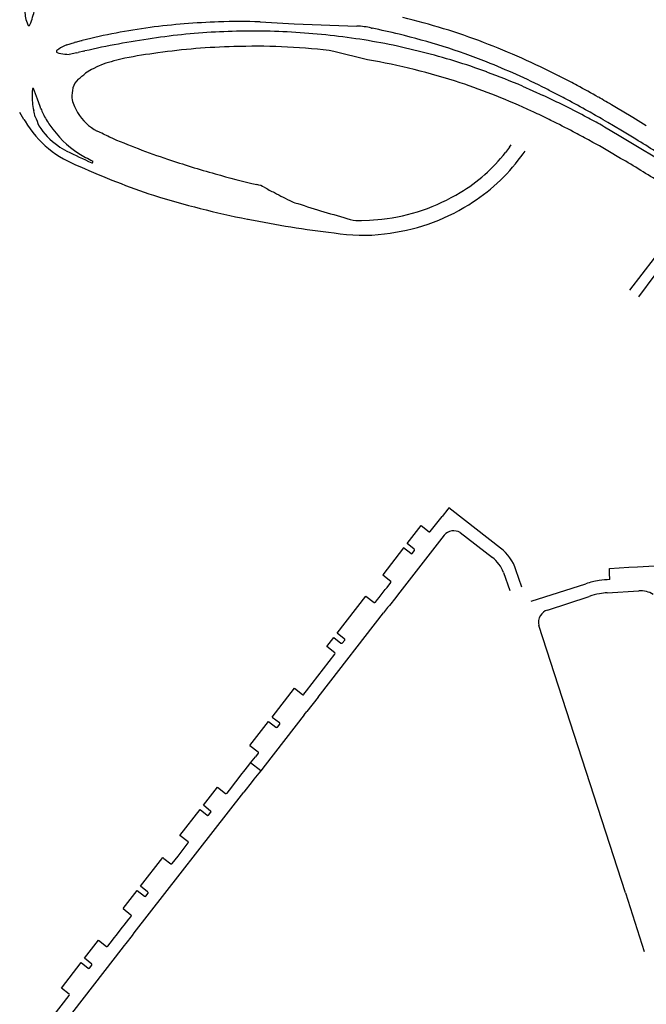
# Model space of a CAD drawing. Extents: x 148869 to 161638, y 453607 to 469810.
# Tile 939 of 1056: x 159132.9 to 159135.68, y 459860.32 to 459864.7. Entities that reach past the tile are written whole.
import ezdxf

# ---------------------------------------------------------------- set-up
doc = ezdxf.new("R2010")
doc.units = 0
doc.layers.add('LKI_V01_KANTRIJWEG', color=252, linetype='CONTINUOUS')

msp = doc.modelspace()

# ---------------------------------------------------------------- linework, layer by layer
at = {"layer": 'LKI_V01_KANTRIJWEG'}
for p, q in [((159132.9319, 459864.6843), (159132.935, 459864.6748)), ((159132.9319, 459864.6843), (159132.935, 459864.6748)), ((159132.9447, 459864.6746), (159132.9482, 459864.684)), ((159132.9447, 459864.6746), (159132.9482, 459864.684)), ((159134.4606, 459864.6607), (159134.4636, 459864.6601)), ((159134.4606, 459864.6607), (159134.4636, 459864.6601)), ((159133.1471, 459864.5972), (159133.1729, 459864.6045)), ((159133.1471, 459864.5972), (159133.1729, 459864.6045)), ((159133.1729, 459864.6045), (159133.1772, 459864.6051)), ((159133.1729, 459864.6045), (159133.1772, 459864.6051)), ((159133.0724, 459864.567), (159133.064, 459864.5614)), ((159133.0724, 459864.567), (159133.064, 459864.5614)), ((159133.1083, 459864.5854), (159133.1422, 459864.5956)), ((159133.1083, 459864.5854), (159133.1422, 459864.5956)), ((159133.1471, 459864.5972), (159133.1422, 459864.5956)), ((159133.1471, 459864.5972), (159133.1422, 459864.5956)), ((159133.1842, 459864.5576), (159133.1584, 459864.5517)), ((159133.1842, 459864.5576), (159133.1584, 459864.5517)), ((159133.1842, 459864.5576), (159133.1886, 459864.5587)), ((159133.1842, 459864.5576), (159133.1886, 459864.5587)), ((159133.0652, 459864.5516), (159133.0733, 459864.5491)), ((159133.0652, 459864.5516), (159133.0733, 459864.5491)), ((159133.1082, 459864.5439), (159133.1184, 459864.5436)), ((159133.1082, 459864.5439), (159133.1184, 459864.5436)), ((159133.1534, 459864.5508), (159133.1184, 459864.5436)), ((159133.1534, 459864.5508), (159133.1184, 459864.5436)), ((159133.1534, 459864.5508), (159133.1584, 459864.5517)), ((159133.1534, 459864.5508), (159133.1584, 459864.5517)), ((159133.2179, 459864.4765), (159133.1915, 459864.4596)), ((159133.2179, 459864.4765), (159133.1915, 459864.4596)), ((159135.297, 459864.446), (159135.2939, 459864.4476)), ((159135.297, 459864.446), (159135.2939, 459864.4476)), ((159135.297, 459864.446), (159135.2939, 459864.4476)), ((159135.297, 459864.446), (159135.2939, 459864.4476)), ((159132.978, 459864.3445), (159132.9604, 459864.3916)), ((159132.978, 459864.3445), (159132.9604, 459864.3916)), ((159135.1313, 459864.4027), (159135.2226, 459864.3609)), ((159135.1313, 459864.4027), (159135.2226, 459864.3609)), ((159135.243, 459864.3872), (159135.234, 459864.392)), ((159135.243, 459864.3872), (159135.234, 459864.392)), ((159135.2498, 459864.3837), (159135.243, 459864.3872)), ((159135.2498, 459864.3837), (159135.243, 459864.3872)), ((159135.3743, 459864.4053), (159135.3667, 459864.4094)), ((159135.3743, 459864.4053), (159135.3667, 459864.4094)), ((159132.9897, 459864.3121), (159132.978, 459864.3445)), ((159132.9897, 459864.3121), (159132.978, 459864.3445)), ((159135.23, 459864.3575), (159135.2226, 459864.3609)), ((159135.23, 459864.3575), (159135.2226, 459864.3609)), ((159135.3275, 459864.3431), (159135.3197, 459864.3473)), ((159135.3275, 459864.3431), (159135.3197, 459864.3473)), ((159132.9595, 459864.303), (159132.9616, 459864.293)), ((159132.9595, 459864.303), (159132.9616, 459864.293)), ((159132.9931, 459864.3024), (159132.9897, 459864.3121)), ((159132.9931, 459864.3024), (159132.9897, 459864.3121)), ((159135.3096, 459864.3194), (159135.3016, 459864.3234)), ((159135.3096, 459864.3194), (159135.3016, 459864.3234)), ((159135.5559, 459864.3019), (159135.5336, 459864.3152)), ((159135.5559, 459864.3019), (159135.5336, 459864.3152)), ((159135.5731, 459864.2915), (159135.5559, 459864.3019)), ((159135.5731, 459864.2915), (159135.5559, 459864.3019)), ((159132.9178, 459864.2544), (159132.8993, 459864.2851)), ((159132.9178, 459864.2544), (159132.8993, 459864.2851)), ((159132.9178, 459864.2544), (159132.9233, 459864.2464)), ((159132.9178, 459864.2544), (159132.9233, 459864.2464)), ((159135.178, 459864.2886), (159135.1712, 459864.2918)), ((159135.178, 459864.2886), (159135.1712, 459864.2918)), ((159135.2574, 459864.2502), (159135.2493, 459864.2542)), ((159135.2574, 459864.2502), (159135.2493, 459864.2542)), ((159135.5102, 459864.2412), (159135.4889, 459864.2536)), ((159135.5102, 459864.2412), (159135.4889, 459864.2536)), ((159135.6204, 459864.2631), (159135.5731, 459864.2915)), ((159135.6204, 459864.2631), (159135.5731, 459864.2915)), ((159135.6806, 459864.2265), (159135.6204, 459864.2631)), ((159135.6806, 459864.2265), (159135.6204, 459864.2631)), ((159135.4897, 459864.2243), (159135.474, 459864.2331)), ((159135.4897, 459864.2243), (159135.474, 459864.2331)), ((159135.4897, 459864.2243), (159135.4952, 459864.2211)), ((159135.4897, 459864.2243), (159135.4952, 459864.2211)), ((159135.4952, 459864.2211), (159135.5599, 459864.1828)), ((159135.4952, 459864.2211), (159135.5599, 459864.1828)), ((159135.5345, 459864.2269), (159135.5102, 459864.2412)), ((159135.5345, 459864.2269), (159135.5102, 459864.2412)), ((159135.5749, 459864.2027), (159135.5345, 459864.2269)), ((159135.5749, 459864.2027), (159135.5345, 459864.2269)), ((159135.4439, 459864.1528), (159135.4237, 459864.1638)), ((159135.4439, 459864.1528), (159135.4237, 459864.1638)), ((159135.5599, 459864.1828), (159135.6189, 459864.148)), ((159135.5599, 459864.1828), (159135.6189, 459864.148)), ((159135.6337, 459864.1669), (159135.5749, 459864.2027)), ((159135.6337, 459864.1669), (159135.5749, 459864.2027)), ((159135.073, 459864.132), (159135.055, 459864.1081)), ((159135.073, 459864.132), (159135.055, 459864.1081)), ((159135.073, 459864.132), (159135.0801, 459864.1415)), ((159135.073, 459864.132), (159135.0801, 459864.1415)), ((159135.4725, 459864.1368), (159135.4439, 459864.1528)), ((159135.4725, 459864.1368), (159135.4439, 459864.1528)), ((159135.5093, 459864.1156), (159135.4725, 459864.1368)), ((159135.5093, 459864.1156), (159135.4725, 459864.1368)), ((159135.1244, 459864.0891), (159135.1346, 459864.1025)), ((159135.1244, 459864.0891), (159135.1346, 459864.1025)), ((159135.1346, 459864.1025), (159135.1427, 459864.113)), ((159135.1346, 459864.1025), (159135.1427, 459864.113)), ((159135.5668, 459864.0818), (159135.5093, 459864.1156)), ((159135.5668, 459864.0818), (159135.5093, 459864.1156)), ((159133.9105, 459863.8119), (159133.9127, 459863.8117)), ((159133.9105, 459863.8119), (159133.9127, 459863.8117)), ((159135.719, 459863.5642), (159135.6456, 459863.4672)), ((159135.719, 459863.5642), (159135.6456, 459863.4672)), ((159134.7991, 459862.5241), (159134.7738, 459862.4918)), ((159134.7991, 459862.5241), (159134.7738, 459862.4918)), ((159134.7218, 459862.4245), (159134.7738, 459862.4918)), ((159134.7218, 459862.4245), (159134.7738, 459862.4918)), ((159134.6188, 459862.3711), (159134.6806, 459862.4512)), ((159134.6188, 459862.3711), (159134.6806, 459862.4512)), ((159134.6806, 459862.4512), (159134.7166, 459862.4232)), ((159134.6806, 459862.4512), (159134.7166, 459862.4232)), ((159134.8547, 459862.4195), (159134.9976, 459862.3094)), ((159134.8547, 459862.4195), (159134.9976, 459862.3094)), ((159134.7828, 459862.4082), (159134.5756, 459862.1415)), ((159134.7828, 459862.4082), (159134.5756, 459862.1415)), ((159134.6507, 459862.3462), (159134.6188, 459862.3711)), ((159134.6507, 459862.3462), (159134.6188, 459862.3711)), ((159134.6413, 459862.3267), (159134.6519, 459862.3402)), ((159134.6413, 459862.3267), (159134.6519, 459862.3402)), ((159135.047, 459862.2425), (159135.0742, 459862.1624)), ((159135.047, 459862.2425), (159135.0742, 459862.1624)), ((159135.1279, 459862.1781), (159135.1022, 459862.2537)), ((159135.1279, 459862.1781), (159135.1022, 459862.2537)), ((159134.5105, 459862.2323), (159134.5463, 459862.2044)), ((159134.5105, 459862.2323), (159134.5463, 459862.2044)), ((159134.5302, 459862.1766), (159134.5463, 459862.1979)), ((159134.5302, 459862.1766), (159134.5463, 459862.1979)), ((159135.5185, 459862.2144), (159135.5176, 459862.2364)), ((159135.5185, 459862.2144), (159135.5176, 459862.2364)), ((159135.5186, 459862.2114), (159135.5185, 459862.2144)), ((159135.5186, 459862.2114), (159135.5185, 459862.2144)), ((159134.4946, 459862.1319), (159134.5219, 459862.1669)), ((159134.4946, 459862.1319), (159134.5219, 459862.1669)), ((159134.5219, 459862.1669), (159134.5302, 459862.1766)), ((159134.5219, 459862.1669), (159134.5302, 459862.1766)), ((159135.1703, 459862.1146), (159135.4119, 459862.1929)), ((159135.1703, 459862.1146), (159135.4119, 459862.1929)), ((159135.5066, 459862.1524), (159135.6477, 459862.1609)), ((159135.5066, 459862.1524), (159135.6477, 459862.1609)), ((159134.4786, 459862.1106), (159134.4873, 459862.1219)), ((159134.4786, 459862.1106), (159134.4873, 459862.1219)), ((159134.4873, 459862.1219), (159134.4946, 459862.1319)), ((159134.4873, 459862.1219), (159134.4946, 459862.1319)), ((159134.5682, 459862.1316), (159134.5406, 459862.0959)), ((159134.5682, 459862.1316), (159134.5406, 459862.0959)), ((159134.5756, 459862.1415), (159134.5682, 459862.1316)), ((159134.5756, 459862.1415), (159134.5682, 459862.1316)), ((159135.2414, 459862.0755), (159135.4269, 459862.1365)), ((159135.2414, 459862.0755), (159135.4269, 459862.1365)), ((159134.5325, 459862.0866), (159134.5142, 459862.0632)), ((159134.5325, 459862.0866), (159134.5142, 459862.0632)), ((159134.5406, 459862.0959), (159134.5325, 459862.0866)), ((159134.5406, 459862.0959), (159134.5325, 459862.0866)), ((159135.5877, 459860.8195), (159135.203, 459862.0071)), ((159135.5877, 459860.8195), (159135.203, 459862.0071)), ((159134.293, 459861.9537), (159134.3252, 459861.9289)), ((159134.293, 459861.9537), (159134.3252, 459861.9289)), ((159134.3399, 459861.9484), (159134.3088, 459861.9736)), ((159134.3399, 459861.9484), (159134.3088, 459861.9736)), ((159134.331, 459861.929), (159134.3421, 459861.9424)), ((159134.331, 459861.929), (159134.3421, 459861.9424)), ((159134.1724, 459861.7166), (159134.2984, 459861.8795)), ((159134.1724, 459861.7166), (159134.2984, 459861.8795)), ((159134.0196, 459861.6006), (159134.1184, 459861.7282)), ((159134.0196, 459861.6006), (159134.1184, 459861.7282)), ((159134.1184, 459861.7282), (159134.1542, 459861.7002)), ((159134.1184, 459861.7282), (159134.1542, 459861.7002)), ((159134.1604, 459861.7015), (159134.1724, 459861.7166)), ((159134.1604, 459861.7015), (159134.1724, 459861.7166)), ((159134.2237, 459861.6894), (159134.174, 459861.6258)), ((159134.2237, 459861.6894), (159134.174, 459861.6258)), ((159134.1621, 459861.6109), (159134.174, 459861.6258)), ((159134.1621, 459861.6109), (159134.174, 459861.6258)), ((159134.0196, 459861.6006), (159134.0521, 459861.5757)), ((159134.0196, 459861.6006), (159134.0521, 459861.5757)), ((159133.9211, 459861.4738), (159134.0044, 459861.5809)), ((159133.9211, 459861.4738), (159134.0044, 459861.5809)), ((159134.0044, 459861.5809), (159134.0369, 459861.5561)), ((159134.0044, 459861.5809), (159134.0369, 459861.5561)), ((159134.0432, 459861.5561), (159134.0539, 459861.5688)), ((159134.0432, 459861.5561), (159134.0539, 459861.5688)), ((159133.9211, 459861.4738), (159133.9572, 459861.446)), ((159133.9211, 459861.4738), (159133.9572, 459861.446)), ((159133.924, 459861.3965), (159133.9458, 459861.4244)), ((159133.924, 459861.3965), (159133.9458, 459861.4244)), ((159133.9575, 459861.4397), (159133.9458, 459861.4244)), ((159133.9575, 459861.4397), (159133.9458, 459861.4244)), ((159133.8949, 459861.3592), (159133.9162, 459861.3862)), ((159133.8949, 459861.3592), (159133.9162, 459861.3862)), ((159133.9162, 459861.3862), (159133.924, 459861.3965)), ((159133.9162, 459861.3862), (159133.924, 459861.3965)), ((159133.969, 459861.3622), (159133.924, 459861.3965)), ((159133.969, 459861.3622), (159133.924, 459861.3965)), ((159133.8873, 459861.3496), (159133.8949, 459861.3592)), ((159133.8873, 459861.3496), (159133.8949, 459861.3592)), ((159133.9393, 459861.3243), (159133.931, 459861.3141)), ((159133.9393, 459861.3243), (159133.931, 459861.3141)), ((159133.9607, 459861.3519), (159133.9393, 459861.3243)), ((159133.9607, 459861.3519), (159133.9393, 459861.3243)), ((159133.969, 459861.3622), (159133.9607, 459861.3519)), ((159133.969, 459861.3622), (159133.9607, 459861.3519)), ((159133.931, 459861.3141), (159133.8949, 459861.2669)), ((159133.931, 459861.3141), (159133.8949, 459861.2669)), ((159133.4079, 459860.6415), (159133.8949, 459861.2669)), ((159133.4079, 459860.6415), (159133.8949, 459861.2669)), ((159133.6998, 459861.1897), (159133.7311, 459861.1648)), ((159133.6998, 459861.1897), (159133.7311, 459861.1648)), ((159133.748, 459861.1816), (159133.7148, 459861.2091)), ((159133.748, 459861.1816), (159133.7148, 459861.2091)), ((159133.7375, 459861.1655), (159133.7484, 459861.1782)), ((159133.7375, 459861.1655), (159133.7484, 459861.1782)), ((159133.6027, 459860.9833), (159133.6474, 459861.0412)), ((159133.6027, 459860.9833), (159133.6474, 459861.0412)), ((159133.5392, 459860.973), (159133.5708, 459860.9486)), ((159133.5392, 459860.973), (159133.5708, 459860.9486)), ((159133.5765, 459860.9503), (159133.6027, 459860.9833)), ((159133.5765, 459860.9503), (159133.6027, 459860.9833)), ((159133.4672, 459860.8246), (159133.4354, 459860.8497)), ((159133.4672, 459860.8246), (159133.4354, 459860.8497)), ((159133.3583, 459860.7499), (159133.4204, 459860.8298)), ((159133.3583, 459860.7499), (159133.4204, 459860.8298)), ((159133.4204, 459860.8298), (159133.4526, 459860.8051)), ((159133.4204, 459860.8298), (159133.4526, 459860.8051)), ((159133.4589, 459860.8056), (159133.4691, 459860.8186)), ((159133.4589, 459860.8056), (159133.4691, 459860.8186)), ((159135.5877, 459860.8195), (159135.671, 459860.5587)), ((159135.5877, 459860.8195), (159135.671, 459860.5587)), ((159133.3583, 459860.7499), (159133.3931, 459860.7217)), ((159133.3583, 459860.7499), (159133.3931, 459860.7217)), ((159133.3835, 459860.7029), (159133.3937, 459860.7155)), ((159133.3835, 459860.7029), (159133.3937, 459860.7155)), ((159133.3272, 459860.6308), (159133.355, 459860.6667)), ((159133.3272, 459860.6308), (159133.355, 459860.6667)), ((159133.355, 459860.6667), (159133.3633, 459860.676)), ((159133.355, 459860.6667), (159133.3633, 459860.676)), ((159133.3633, 459860.676), (159133.3835, 459860.7029)), ((159133.3633, 459860.676), (159133.3835, 459860.7029)), ((159133.3011, 459860.5962), (159133.3198, 459860.6211)), ((159133.3011, 459860.5962), (159133.3198, 459860.6211)), ((159133.3198, 459860.6211), (159133.3272, 459860.6308)), ((159133.3198, 459860.6211), (159133.3272, 459860.6308)), ((159133.3719, 459860.5949), (159133.3998, 459860.6305)), ((159133.3719, 459860.5949), (159133.3998, 459860.6305)), ((159133.3998, 459860.6305), (159133.4079, 459860.6415)), ((159133.3998, 459860.6305), (159133.4079, 459860.6415)), ((159133.1871, 459860.5302), (159133.249, 459860.6098)), ((159133.1871, 459860.5302), (159133.249, 459860.6098)), ((159133.291, 459860.5827), (159133.3011, 459860.5962)), ((159133.291, 459860.5827), (159133.3011, 459860.5962)), ((159132.8996, 459859.9866), (159133.3242, 459860.5339)), ((159132.8996, 459859.9866), (159133.3242, 459860.5339)), ((159133.1718, 459860.5099), (159133.2032, 459860.4848)), ((159133.1718, 459860.5099), (159133.2032, 459860.4848)), ((159133.2189, 459860.5031), (159133.1871, 459860.5302)), ((159133.2189, 459860.5031), (159133.1871, 459860.5302)), ((159133.2098, 459860.4853), (159133.2195, 459860.4987)), ((159133.2098, 459860.4853), (159133.2195, 459860.4987)), ((159133.0483, 459860.2719), (159133.1191, 459860.3633)), ((159133.0483, 459860.2719), (159133.1191, 459860.3633))]:
    msp.add_line(p, q, dxfattribs=at)
for points in [[(159133.9664, 459864.6875), (159134.1173, 459864.6792), (159134.3962, 459864.6691)], [(159133.9664, 459864.6875), (159134.1173, 459864.6792), (159134.3962, 459864.6691)], [(159134.4436, 459864.5196), (159134.293, 459864.5559), (159134.2734, 459864.5603)], [(159134.4436, 459864.5196), (159134.293, 459864.5559), (159134.2734, 459864.5603)], [(159133.2693, 459864.5006), (159133.2414, 459864.4881), (159133.228, 459864.4813), (159133.2179, 459864.4765)], [(159133.2693, 459864.5006), (159133.2414, 459864.4881), (159133.228, 459864.4813), (159133.2179, 459864.4765)], [(159133.1392, 459864.3191), (159133.1422, 459864.3114), (159133.1562, 459864.2851)], [(159133.1392, 459864.3191), (159133.1422, 459864.3114), (159133.1562, 459864.2851)], [(159135.6189, 459864.148), (159135.7488, 459864.0713), (159135.7966, 459864.0411)], [(159135.6189, 459864.148), (159135.7488, 459864.0713), (159135.7966, 459864.0411)], [(159134.4171, 459863.8059), (159134.4526, 459863.8076), (159134.5071, 459863.8119)], [(159134.4171, 459863.8059), (159134.4526, 459863.8076), (159134.5071, 459863.8119)], [(159135.6069, 459863.497), (159135.7711, 459863.7097), (159135.7728, 459863.7083)], [(159135.6069, 459863.497), (159135.7711, 459863.7097), (159135.7728, 459863.7083)], [(159135.0337, 459862.3513), (159134.8177, 459862.5191), (159134.8039, 459862.5301), (159134.7991, 459862.5241)], [(159135.0337, 459862.3513), (159134.8177, 459862.5191), (159134.8039, 459862.5301), (159134.7991, 459862.5241)], [(159134.6361, 459862.3263), (159134.6027, 459862.3518), (159134.5105, 459862.2323)], [(159134.6361, 459862.3263), (159134.6027, 459862.3518), (159134.5105, 459862.2323)], [(159135.5176, 459862.2364), (159135.5166, 459862.2599), (159135.6028, 459862.2658), (159135.6416, 459862.2677), (159136.3367, 459862.3097), (159136.3402, 459862.2593)], [(159135.5176, 459862.2364), (159135.5166, 459862.2599), (159135.6028, 459862.2658), (159135.6416, 459862.2677), (159136.3367, 459862.3097), (159136.3402, 459862.2593)], [(159134.3088, 459861.9736), (159134.4364, 459862.1377), (159134.4725, 459862.1097)], [(159134.3088, 459861.9736), (159134.4364, 459862.1377), (159134.4725, 459862.1097)], [(159134.2237, 459861.6894), (159134.2341, 459861.7029), (159134.5142, 459862.0632)], [(159134.2237, 459861.6894), (159134.2341, 459861.7029), (159134.5142, 459862.0632)], [(159134.2987, 459861.8853), (159134.2622, 459861.9132), (159134.293, 459861.9537)], [(159134.2987, 459861.8853), (159134.2622, 459861.9132), (159134.293, 459861.9537)], [(159134.1621, 459861.6109), (159133.9884, 459861.3875), (159133.969, 459861.3622)], [(159134.1621, 459861.6109), (159133.9884, 459861.3875), (159133.969, 459861.3622)], [(159133.8196, 459861.262), (159133.83, 459861.2755), (159133.8873, 459861.3496)], [(159133.8196, 459861.262), (159133.83, 459861.2755), (159133.8873, 459861.3496)], [(159133.7148, 459861.2091), (159133.7777, 459861.2892), (159133.8128, 459861.261)], [(159133.7148, 459861.2091), (159133.7777, 459861.2892), (159133.8128, 459861.261)], [(159133.6472, 459861.0466), (159133.6108, 459861.0748), (159133.6998, 459861.1897)], [(159133.6472, 459861.0466), (159133.6108, 459861.0748), (159133.6998, 459861.1897)], [(159133.4354, 459860.8497), (159133.5346, 459860.9773), (159133.5392, 459860.973)], [(159133.4354, 459860.8497), (159133.5346, 459860.9773), (159133.5392, 459860.973)], [(159133.249, 459860.6098), (159133.2493, 459860.6098), (159133.2844, 459860.5813)], [(159133.249, 459860.6098), (159133.2493, 459860.6098), (159133.2844, 459860.5813)], [(159133.3242, 459860.5339), (159133.3648, 459860.5858), (159133.3719, 459860.5949)], [(159133.3242, 459860.5339), (159133.3648, 459860.5858), (159133.3719, 459860.5949)], [(159133.1194, 459860.3691), (159133.0842, 459860.3971), (159133.1718, 459860.5099)], [(159133.1194, 459860.3691), (159133.0842, 459860.3971), (159133.1718, 459860.5099)]]:
    msp.add_lwpolyline(points, dxfattribs=at)
for centre, radius, start, end in [((159133.0684, 459864.7368), 0.1462, 177.3679, 201.0481), ((159133.0684, 459864.7368), 0.1462, 177.3679, 201.0481), ((159132.623, 459864.8081), 0.3482, 339.1072, 350.6537), ((159132.623, 459864.8081), 0.3482, 339.1072, 350.6537), ((159133.8877, 459861.5213), 3.1682, 91.9032, 97.4323), ((159133.8877, 459861.5213), 3.1682, 91.9032, 97.4323), ((159133.8717, 459862.7759), 1.914, 87.1653, 92.6726), ((159133.8717, 459862.7759), 1.914, 87.1653, 92.6726), ((159133.9197, 459861.8619), 2.9253, 69.1969, 76.555), ((159133.9197, 459861.8619), 2.9253, 69.1969, 76.555), ((159132.9399, 459864.6768), 0.00524, 201.7438, 335.4039), ((159132.9399, 459864.6768), 0.00524, 201.7438, 335.4039), ((159133.8356, 459861.993), 2.6937, 97.6305, 104.1459), ((159133.8356, 459861.993), 2.6937, 97.6305, 104.1459), ((159133.9019, 459861.9395), 2.7064, 92.4399, 98.8021), ((159133.9019, 459861.9395), 2.7064, 92.4399, 98.8021), ((159133.9381, 459861.7283), 2.919, 87.0837, 92.9736), ((159133.9381, 459861.7283), 2.919, 87.0837, 92.9736), ((159133.892, 459861.15), 3.499, 81.8032, 86.8118), ((159133.892, 459861.15), 3.499, 81.8032, 86.8118), ((159134.3848, 459864.331), 0.3383, 77.0614, 88.0826), ((159134.3848, 459864.331), 0.3383, 77.0614, 88.0826), ((159133.5577, 459860.3937), 4.3615, 76.4024, 78.0127), ((159133.5577, 459860.3937), 4.3615, 76.4024, 78.0127), ((159133.9657, 459861.1933), 3.4539, 97.9551, 103.0033), ((159133.9657, 459861.1933), 3.4539, 97.9551, 103.0033), ((159133.9963, 459861.9), 2.7418, 75.4408, 81.7255), ((159133.9963, 459861.9), 2.7418, 75.4408, 81.7255), ((159133.9029, 459861.8097), 2.904, 68.4088, 76.4539), ((159133.9029, 459861.8097), 2.904, 68.4088, 76.4539), ((159133.0678, 459864.5569), 0.00589, 130.4124, 243.0687), ((159133.0678, 459864.5569), 0.00589, 130.4124, 243.0687), ((159133.1503, 459864.4586), 0.1335, 108.3422, 125.7154), ((159133.1503, 459864.4586), 0.1335, 108.3422, 125.7154), ((159133.9074, 459861.8474), 2.7311, 91.2045, 98.3025), ((159133.9074, 459861.8474), 2.7311, 91.2045, 98.3025), ((159133.9499, 459861.8818), 2.6979, 83.114, 92.1225), ((159133.9499, 459861.8818), 2.6979, 83.114, 92.1225), ((159133.6265, 459861.1453), 3.6993, 63.2092, 68.8937), ((159133.6265, 459861.1453), 3.6993, 63.2092, 68.8937), ((159133.1108, 459864.681), 0.1371, 254.1318, 268.9334), ((159133.1108, 459864.681), 0.1371, 254.1318, 268.9334), ((159133.642, 459863.2775), 1.2786, 102.4458, 106.949), ((159133.642, 459863.2775), 1.2786, 102.4458, 106.949), ((159133.7231, 459862.7938), 1.7686, 96.8209, 101.6345), ((159133.7231, 459862.7938), 1.7686, 96.8209, 101.6345), ((159133.9489, 459861.6559), 2.9061, 71.8483, 80.1994), ((159133.9489, 459861.6559), 2.9061, 71.8483, 80.1994), ((159134.0602, 459862.0095), 2.6199, 69.6146, 76.192), ((159134.0602, 459862.0095), 2.6199, 69.6146, 76.192), ((159133.765, 459861.4736), 3.2673, 63.2825, 68.3299), ((159133.765, 459861.4736), 3.2673, 63.2825, 68.3299), ((159133.2132, 459864.3734), 0.0805, 131.8701, 164.5772), ((159133.2132, 459864.3734), 0.0805, 131.8701, 164.5772), ((159132.8611, 459864.8314), 0.4974, 306.8584, 311.6249), ((159132.8611, 459864.8314), 0.4974, 306.8584, 311.6249), ((159131.1665, 459854.6061), 10.5684, 67.96635, 68.89031), ((159131.1665, 459854.6061), 10.5684, 67.96635, 68.89031), ((159133.3424, 459860.6405), 4.2781, 61.7589, 62.8135), ((159133.3424, 459860.6405), 4.2781, 61.7589, 62.8135), ((159133.3937, 459864.354), 0.4394, 175.2319, 182.0839), ((159133.3937, 459864.354), 0.4394, 175.2319, 182.0839), ((159132.9584, 459864.3902), 0.00251, 33.8548, 173.8642), ((159132.9584, 459864.3902), 0.00251, 33.8548, 173.8642), ((159133.2795, 459864.3585), 0.1484, 165.827, 183.2318), ((159133.2795, 459864.3585), 0.1484, 165.827, 183.2318), ((159133.8923, 459861.5261), 3.0471, 65.1837, 71.5962), ((159133.8923, 459861.5261), 3.0471, 65.1837, 71.5962), ((159132.8176, 459859.635), 5.3353, 62.0327, 62.8785), ((159132.8176, 459859.635), 5.3353, 62.0327, 62.8785), ((159133.2448, 459860.454), 4.4886, 60.3149, 61.6781), ((159133.2448, 459860.454), 4.4886, 60.3149, 61.6781), ((159133.3443, 459864.3742), 0.3913, 185.3045, 190.4786), ((159133.3443, 459864.3742), 0.3913, 185.3045, 190.4786), ((159133.2686, 459864.3683), 0.1384, 187.5081, 200.7815), ((159133.2686, 459864.3683), 0.1384, 187.5081, 200.7815), ((159133.7542, 459861.1673), 3.515, 63.8811, 65.1736), ((159133.7542, 459861.1673), 3.515, 63.8811, 65.1736), ((159132.7352, 459859.4796), 5.5112, 60.8159, 61.9421), ((159132.7352, 459859.4796), 5.5112, 60.8159, 61.9421), ((159133.3311, 459860.602), 4.3173, 59.3251, 60.3363), ((159133.3311, 459860.602), 4.3173, 59.3251, 60.3363), ((159133.427, 459864.4764), 0.4675, 201.8483, 204.921), ((159133.427, 459864.4764), 0.4675, 201.8483, 204.921), ((159133.7404, 459861.1337), 3.5513, 62.0141, 63.7773), ((159133.7404, 459861.1337), 3.5513, 62.0141, 63.7773), ((159131.406, 459863.874), 1.611, 14.1131, 15.0771), ((159131.406, 459863.874), 1.611, 14.1131, 15.0771), ((159134.885, 459865.0178), 2.0585, 201.3982, 202.5954), ((159134.885, 459865.0178), 2.0585, 201.3982, 202.5954), ((159133.5715, 459864.586), 0.6459, 208.3392, 213.5447), ((159133.5715, 459864.586), 0.6459, 208.3392, 213.5447), ((159133.3418, 459864.394), 0.2152, 210.3974, 242.8199), ((159133.3418, 459864.394), 0.2152, 210.3974, 242.8199), ((159133.1839, 459860.0591), 4.6761, 63.7877, 64.7581), ((159133.1839, 459860.0591), 4.6761, 63.7877, 64.7581), ((159133.1974, 459860.0841), 4.6476, 62.3215, 63.689), ((159133.1974, 459860.0841), 4.6476, 62.3215, 63.689), ((159133.7605, 459861.1649), 3.5143, 60.8171, 62.0636), ((159133.7605, 459861.1649), 3.5143, 60.8171, 62.0636), ((159132.9046, 459859.7803), 5.166, 59.984, 60.83), ((159132.9046, 459859.7803), 5.166, 59.984, 60.83), ((159133.3233, 459864.4843), 0.4654, 210.7488, 250.33), ((159133.3233, 459864.4843), 0.4654, 210.7488, 250.33), ((159133.2379, 459864.3839), 0.2981, 211.7826, 235.3793), ((159133.2379, 459864.3839), 0.2981, 211.7826, 235.3793), ((159133.4075, 459864.4839), 0.4528, 214.2529, 237.0595), ((159133.4075, 459864.4839), 0.4528, 214.2529, 237.0595), ((159132.3121, 459862.185), 2.2221, 63.669, 65.2201), ((159132.3121, 459862.185), 2.2221, 63.669, 65.2201), ((159134.6231, 459867.2626), 3.3585, 246.7581, 251.4652), ((159134.6231, 459867.2626), 3.3585, 246.7581, 251.4652), ((159133.2169, 459860.1169), 4.6095, 61.3955, 62.3468), ((159133.2169, 459860.1169), 4.6095, 61.3955, 62.3468), ((159129.5312, 459854.1892), 11.6959, 57.53514, 58.54916), ((159129.5312, 459854.1892), 11.6959, 57.53514, 58.54916), ((159133.2124, 459864.3248), 0.2353, 232.3142, 243.7911), ((159133.2124, 459864.3248), 0.2353, 232.3142, 243.7911), ((159134.8307, 459867.6489), 3.9323, 244.0264, 245.8061), ((159134.8307, 459867.6489), 3.9323, 244.0264, 245.8061), ((159133.6033, 459864.8363), 0.8554, 238.8838, 243.6307), ((159133.6033, 459864.8363), 0.8554, 238.8838, 243.6307), ((159135.0677, 459868.6108), 4.7781, 251.5501, 254.2037), ((159135.0677, 459868.6108), 4.7781, 251.5501, 254.2037), ((159134.5012, 459864.531), 0.6969, 300.4604, 322.6284), ((159134.5012, 459864.531), 0.6969, 300.4604, 322.6284), ((159134.4565, 459864.5833), 0.8309, 301.6457, 323.5021), ((159134.4565, 459864.5833), 0.8309, 301.6457, 323.5021), ((159131.2055, 459856.7079), 8.5671, 58.01247, 59.39774), ((159131.2055, 459856.7079), 8.5671, 58.01247, 59.39774), ((159134.5388, 459867.0591), 3.3107, 245.5145, 251.6001), ((159134.5388, 459867.0591), 3.3107, 245.5145, 251.6001), ((159133.2197, 459864.0667), 0.00486, 263.0291, 40.1547), ((159133.2197, 459864.0667), 0.00486, 263.0291, 40.1547), ((159134.6446, 459867.0402), 3.1518, 253.8309, 257.3148), ((159134.6446, 459867.0402), 3.1518, 253.8309, 257.3148), ((159133.9339, 459863.8674), 0.0997, 59.5593, 79.2539), ((159133.9339, 459863.8674), 0.0997, 59.5593, 79.2539), ((159134.6388, 459865.1382), 1.3535, 241.0897, 243.2544), ((159134.6388, 459865.1382), 1.3535, 241.0897, 243.2544), ((159134.7086, 459867.83), 4.0966, 252.7503, 258.7654), ((159134.7086, 459867.83), 4.0966, 252.7503, 258.7654), ((159134.4796, 459864.7351), 0.9227, 240.8177, 246.223), ((159134.4796, 459864.7351), 0.9227, 240.8177, 246.223), ((159134.4143, 459864.6527), 0.8459, 276.2978, 301.359), ((159134.4143, 459864.6527), 0.8459, 276.2978, 301.359), ((159134.144, 459863.9478), 0.0678, 237.4236, 260.9597), ((159134.144, 459863.9478), 0.0678, 237.4236, 260.9597), ((159137.1425, 459873.4141), 9.9969, 252.4822, 253.87823), ((159137.1425, 459873.4141), 9.9969, 252.4822, 253.87823), ((159134.4211, 459864.6327), 0.8915, 276.2641, 301.9151), ((159134.4211, 459864.6327), 0.8915, 276.2641, 301.9151), ((159134.8158, 459868.254), 4.5332, 258.5083, 263.3976), ((159134.8158, 459868.254), 4.5332, 258.5083, 263.3976), ((159134.4037, 459863.9416), 0.1364, 254.1987, 275.6576), ((159134.4037, 459863.9416), 0.1364, 254.1987, 275.6576), ((159134.4214, 459864.5047), 0.7644, 260.4524, 277.2896), ((159134.4214, 459864.5047), 0.7644, 260.4524, 277.2896), ((159134.7172, 459862.4315), 0.00834, 265.8248, 303.5867), ((159134.7172, 459862.4315), 0.00834, 265.8248, 303.5867), ((159134.8254, 459862.3718), 0.056, 58.3869, 139.4978), ((159134.8254, 459862.3718), 0.056, 58.3869, 139.4978), ((159134.6384, 459862.3306), 0.00487, 242.1218, 306.8947), ((159134.6384, 459862.3306), 0.00487, 242.1218, 306.8947), ((159134.6462, 459862.3422), 0.00603, 341.0775, 41.3939), ((159134.6462, 459862.3422), 0.00603, 341.0775, 41.3939), ((159134.9102, 459862.1917), 0.2018, 17.9014, 52.2677), ((159134.9102, 459862.1917), 0.2018, 17.9014, 52.2677), ((159134.9013, 459862.1866), 0.156, 20.9813, 51.9129), ((159134.9013, 459862.1866), 0.156, 20.9813, 51.9129), ((159134.536, 459862.2012), 0.0107, 342.2739, 17.55), ((159134.536, 459862.2012), 0.0107, 342.2739, 17.55), ((159135.5407, 459861.7657), 0.4462, 99.0213, 106.7757), ((159135.5407, 459861.7657), 0.4462, 99.0213, 106.7757), ((159135.5414, 459861.7615), 0.4505, 92.9005, 99.0253), ((159135.5414, 459861.7615), 0.4505, 92.9005, 99.0253), ((159135.5407, 459861.7735), 0.3804, 95.1347, 100.2119), ((159135.5407, 459861.7735), 0.3804, 95.1347, 100.2119), ((159135.6554, 459862.0533), 0.1079, 58.6318, 94.0577), ((159135.6554, 459862.0533), 0.1079, 58.6318, 94.0577), ((159134.4747, 459862.1158), 0.00652, 250.064, 306.8238), ((159134.4747, 459862.1158), 0.00652, 250.064, 306.8238), ((159135.5403, 459861.7773), 0.3767, 100.2585, 107.5289), ((159135.5403, 459861.7773), 0.3767, 100.2585, 107.5289), ((159135.2594, 459862.0205), 0.0579, 108.0637, 147.545), ((159135.2594, 459862.0205), 0.0579, 108.0637, 147.545), ((159135.2594, 459862.0204), 0.0579, 147.543, 193.2814), ((159135.2594, 459862.0204), 0.0579, 147.543, 193.2814), ((159134.3385, 459861.9445), 0.00415, 329.7207, 69.938), ((159134.3385, 459861.9445), 0.00415, 329.7207, 69.938), ((159134.328, 459861.9354), 0.00711, 246.4755, 295.0916), ((159134.328, 459861.9354), 0.00711, 246.4755, 295.0916), ((159134.2951, 459861.8826), 0.00448, 316.3738, 36.4735), ((159134.2951, 459861.8826), 0.00448, 316.3738, 36.4735), ((159134.1569, 459861.7029), 0.00382, 226.2326, 337.2446), ((159134.1569, 459861.7029), 0.00382, 226.2326, 337.2446), ((159134.04, 459861.5585), 0.00393, 217.2348, 323.495), ((159134.04, 459861.5585), 0.00393, 217.2348, 323.495), ((159134.0491, 459861.5713), 0.00538, 332.8845, 56.1212), ((159134.0491, 459861.5713), 0.00538, 332.8845, 56.1212), ((159133.955, 459861.4427), 0.00391, 309.8056, 56.0658), ((159133.955, 459861.4427), 0.00391, 309.8056, 56.0658), ((159133.8151, 459861.269), 0.00835, 253.7174, 302.5897), ((159133.8151, 459861.269), 0.00835, 253.7174, 302.5897), ((159133.734, 459861.1674), 0.00397, 221.97, 331.3154), ((159133.734, 459861.1674), 0.00397, 221.97, 331.3154), ((159133.7459, 459861.1796), 0.0029, 330.4636, 41.7673), ((159133.7459, 459861.1796), 0.0029, 330.4636, 41.7673), ((159133.6422, 459861.0437), 0.0057, 334.0568, 30.4138), ((159133.6422, 459861.0437), 0.0057, 334.0568, 30.4138), ((159133.5728, 459860.9523), 0.00418, 241.5069, 331.0525), ((159133.5728, 459860.9523), 0.00418, 241.5069, 331.0525), ((159133.4554, 459860.8093), 0.00506, 235.9955, 313.0945), ((159133.4554, 459860.8093), 0.00506, 235.9955, 313.0945), ((159133.4627, 459860.8198), 0.00657, 349.1826, 46.5972), ((159133.4627, 459860.8198), 0.00657, 349.1826, 46.5972), ((159133.3909, 459860.7183), 0.00401, 315.325, 55.8374), ((159133.3909, 459860.7183), 0.00401, 315.325, 55.8374), ((159133.2865, 459860.5873), 0.00644, 250.6833, 313.542), ((159133.2865, 459860.5873), 0.00644, 250.6833, 313.542), ((159133.2169, 459860.5006), 0.0032, 323.4315, 52.214), ((159133.2169, 459860.5006), 0.0032, 323.4315, 52.214), ((159133.2061, 459860.4901), 0.00606, 240.7212, 307.2166), ((159133.2061, 459860.4901), 0.00606, 240.7212, 307.2166), ((159133.1163, 459860.3664), 0.00417, 312.226, 40.4736), ((159133.1163, 459860.3664), 0.00417, 312.226, 40.4736)]:
    msp.add_arc(centre, radius, start, end, dxfattribs=at)

doc.saveas('drawing.dxf')
